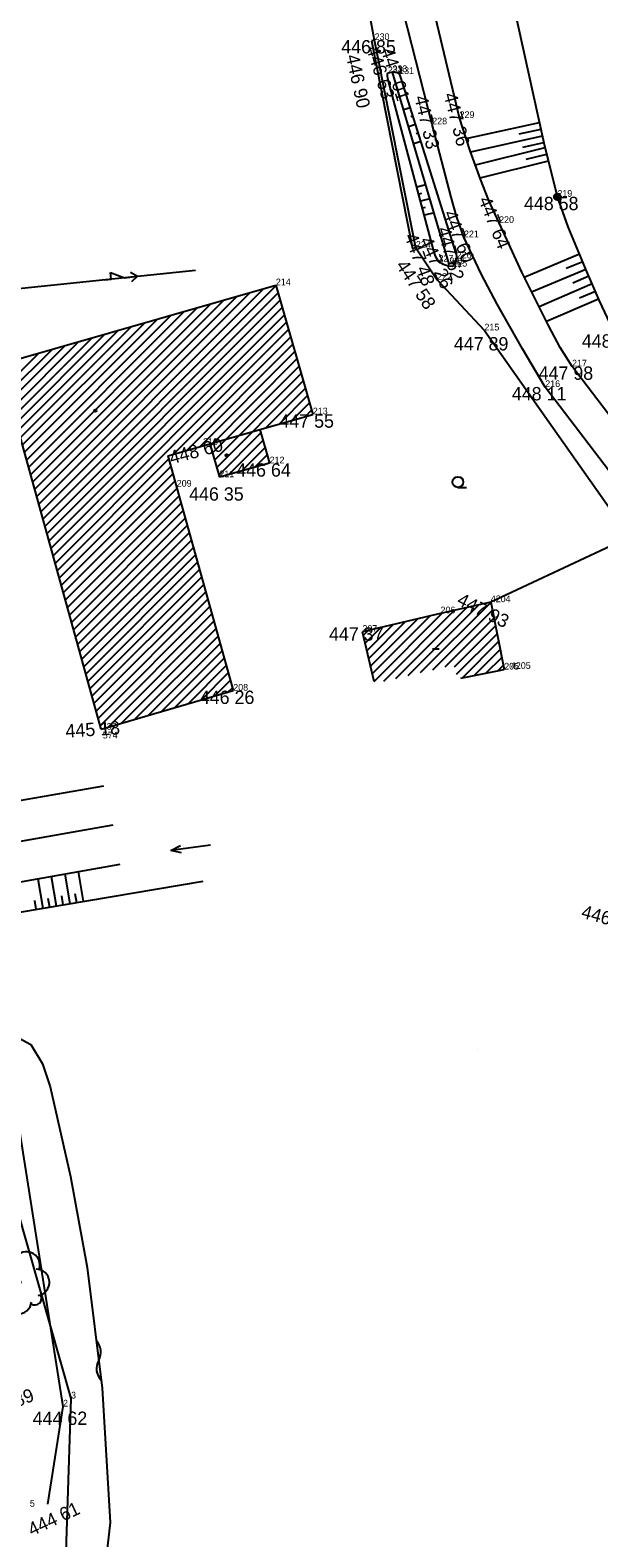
# Model space of a CAD drawing. Extents: x -559180 to -551373, y -1076947 to -1072071.
# Drawn here: x -553865.3 to -553822.6, y -1074407.7 to -1074294.7 of the extents above; entities that cross this region are included whole.
import ezdxf

# ---------------------------------------------------------------- set-up
doc = ezdxf.new("R2010")
doc.units = 0
for name, color, linetype in [('12_PLOTY', 7, 'Continuous'), ('13_PLOTY', 7, 'Continuous'), ('14_BUDOVY', 7, 'Continuous'), ('17_KOMUNIKACE', 7, 'Continuous'), ('1_VODA_ZN', 7, 'Continuous'), ('20_EL_ZN', 7, 'Continuous'), ('26_SRAFY', 7, 'Continuous'), ('27_HRANA_PATA', 7, 'Continuous'), ('28_VODA', 7, 'Continuous'), ('30_SDEL_ZN', 7, 'Continuous'), ('31_SDELOVACI', 7, 'Continuous'), ('32', 7, 'Continuous'), ('34_ZELEN', 7, 'Continuous'), ('3_BODY', 7, 'Continuous'), ('45_ZN_KULTURY', 7, 'Continuous'), ('47_ZN_STAV_OBJ$', 7, 'Continuous'), ('6_VYSKY', 7, 'Continuous'), ('NNnadzemní', 7, 'Continuous')]:
    doc.layers.add(name, color=color, linetype=linetype)

# ---------------------------------------------------------------- blocks, each defined once
blk = doc.blocks.new('POINT_DISPLAY')
blk.add_line((0, 0), (0, 0))
blk = doc.blocks.new('STLS')
at = {"layer": '34_ZELEN'}
blk.add_circle((0, 0), 0.2, dxfattribs=at)
for centre, radius, start, end in [((-0.57, 1.85), 0.5, 0, 180), ((0.64, 1.28), 1, 341.2293, 135), ((-1.6, 0.15), 1, 90, 270), ((-1.42, 1.37), 0.5, 45, 210.4326), ((1.36, -0.02), 1, 279.53, 90), ((-1.42, -1.21), 0.5, 135, 315), ((1.28, -1.21), 0.5, 234.3777, 31.0479), ((0.02, -1.38), 1, 180, 353.8403)]:
    blk.add_arc(centre, radius, start, end, dxfattribs=at)
blk = doc.blocks.new('VOTOK')
at = {"layer": '28_VODA'}
for p, q in [((-3, 0), (0, 0)), ((-0.75, 0.28), (0, 0)), ((0, 0), (-0.75, -0.28))]:
    blk.add_line(p, q, dxfattribs=at)
blk = doc.blocks.new('SLB')
at = {"layer": '20_EL_ZN'}
for radius in [0.25, 0.158, 0.05]:
    blk.add_circle((0, 0), radius, dxfattribs=at)
blk = doc.blocks.new('BD')
at = {"layer": '47_ZN_STAV_OBJ$'}
blk.add_line((-0.25, 0), (0.25, 0), dxfattribs=at)
blk = doc.blocks.new('BZ')
at = {"layer": '47_ZN_STAV_OBJ$'}
blk.add_circle((0, 0), 0.0875, dxfattribs=at)
blk = doc.blocks.new('ZAHRAD')
at = {"layer": '45_ZN_KULTURY'}
blk.add_line((0, 0), (0.65, 0), dxfattribs=at)
blk.add_circle((0, 0.4), 0.403, dxfattribs=at)
blk = doc.blocks.new('ELNN')
at = {"layer": '20_EL_ZN'}
for p, q in [((0, 0), (0.5, 0)), ((0.5, 0), (0.5, 0.5)), ((0.5, 0.5), (1.5, 0)), ((1.5, 0), (2.5, 0))]:
    blk.add_line(p, q, dxfattribs=at)
blk.add_lwpolyline([(2, 0.375), (2.5, 0), (2, -0.375)], dxfattribs=at)
blk = doc.blocks.new('SDEP')
at = {"layer": '30_SDEL_ZN'}
for centre, start, end in [((0.75, -1), 53.1529, 126.8469), ((2.25, 1), 233.13, 306.8698)]:
    blk.add_arc(centre, 1.25, start, end, dxfattribs=at)

msp = doc.modelspace()

# ---------------------------------------------------------------- linework, layer by layer
at = {"layer": '12_PLOTY'}
for p, q in [((-553839.43, -1074295.43), (-553840.04, -1074292.21)), ((-553839.43, -1074295.43), (-553839.675, -1074295.478)), ((-553839.675, -1074295.478), (-553836.585, -1074311.048)), ((-553836.34, -1074311), (-553839.43, -1074295.43)), ((-553836.34, -1074311), (-553836.585, -1074311.048)), ((-553836.34, -1074311), (-553834.75, -1074313.41)), ((-553831.19, -1074317.2), (-553834.75, -1074313.41)), ((-553831.19, -1074317.2), (-553821.24, -1074331.32)), ((-553820.14, -1074332.61), (-553830.72, -1074337.57)), ((-553859.779, -1074351.366), (-553879.89, -1074354.83)), ((-553869.35, -1074356.07), (-553859.041, -1074354.267)), ((-553862.81, -1074397.87), (-553866.5, -1074374.39)), ((-553863.96, -1074405.2), (-553862.81, -1074397.87))]:
    msp.add_line(p, q, dxfattribs=at)
at = {"layer": '13_PLOTY'}
for p, q in [((-553866.37, -1074370.1), (-553865.22, -1074370.74)), ((-553865.22, -1074370.74), (-553864.36, -1074372.19)), ((-553864.36, -1074372.19), (-553863.78, -1074373.9)), ((-553863.78, -1074373.9), (-553862.24, -1074380.63)), ((-553862.24, -1074380.63), (-553860.99, -1074387.46)), ((-553860.99, -1074387.46), (-553859.88, -1074396.49)), ((-553859.88, -1074396.49), (-553859.28, -1074406.56)), ((-553859.28, -1074406.56), (-553859.78, -1074410.91))]:
    msp.add_line(p, q, dxfattribs=at)
at = {"layer": '14_BUDOVY'}
for p, q in [((-553867.56, -1074319.72), (-553846.84, -1074313.81)), ((-553846.84, -1074313.81), (-553844.07, -1074323.49)), ((-553859.96, -1074347.09), (-553867.56, -1074319.72)), ((-553848.036, -1074324.625), (-553844.07, -1074323.49)), ((-553851.795, -1074325.701), (-553848.036, -1074324.625)), ((-553848.036, -1074324.625), (-553847.31, -1074327.16)), ((-553854.941, -1074326.602), (-553851.795, -1074325.701)), ((-553851.795, -1074325.701), (-553851.08, -1074328.2)), ((-553854.941, -1074326.602), (-553850.04, -1074344.2)), ((-553847.31, -1074327.16), (-553851.08, -1074328.2)), ((-553830.72, -1074337.57), (-553834.49, -1074338.41)), ((-553830.72, -1074337.57), (-553829.71, -1074342.62)), ((-553834.49, -1074338.41), (-553840.35, -1074339.79)), ((-553839.474, -1074343.51), (-553840.35, -1074339.79)), ((-553832.968, -1074343.272), (-553829.71, -1074342.62)), ((-553859.96, -1074347.09), (-553850.04, -1074344.2))]:
    msp.add_line(p, q, dxfattribs=at)
at = {"layer": '17_KOMUNIKACE'}
for p, q in [((-553835.11, -1074301.75), (-553839.77, -1074283.53)), ((-553833.06, -1074301.27), (-553837.31, -1074283.49)), ((-553816.58, -1074330.46), (-553824.62, -1074319.9)), ((-553818.97, -1074331.51), (-553826.63, -1074321.44))]:
    msp.add_line(p, q, dxfattribs=at)
for points in [[(-553830.09, -1074309.14), (-553830.86, -1074307.461), (-553831.498, -1074305.847), (-553832.271, -1074303.728), (-553833.06, -1074301.27)], [(-553832.73, -1074310.21), (-553833.28, -1074308.638), (-553833.692, -1074307.218), (-553835.11, -1074301.75)], [(-553824.62, -1074319.9), (-553825.508, -1074318.467), (-553826.382, -1074316.819), (-553828.398, -1074312.834), (-553830.09, -1074309.14)], [(-553826.63, -1074321.44), (-553828.348, -1074318.585), (-553830.23, -1074315.222), (-553831.406, -1074313.002), (-553832.73, -1074310.21)]]:
    msp.add_lwpolyline(points, dxfattribs=at)
at = {"layer": '26_SRAFY'}
for p, q in [((-553837.261, -1074300.633), (-553836.753, -1074300.473)), ((-553836.708, -1074301.158), (-553836.553, -1074301.109)), ((-553836.883, -1074301.912), (-553836.353, -1074301.745)), ((-553836.315, -1074302.432), (-553836.152, -1074302.381)), ((-553832.562, -1074302.821), (-553827.059, -1074301.607)), ((-553832.212, -1074303.797), (-553826.837, -1074302.611)), ((-553828.58, -1074302.469), (-553826.948, -1074302.109)), ((-553836.504, -1074303.191), (-553835.952, -1074303.017)), ((-553831.862, -1074304.773), (-553826.637, -1074303.479)), ((-553828.32, -1074303.465), (-553826.727, -1074303.113)), ((-553831.512, -1074305.749), (-553826.389, -1074304.48)), ((-553828.065, -1074304.364), (-553826.513, -1074303.979)), ((-553835.588, -1074306.288), (-553836.264, -1074306.469)), ((-553835.917, -1074306.938), (-553836.124, -1074306.993)), ((-553835.28, -1074307.329), (-553835.983, -1074307.518)), ((-553835.628, -1074307.984), (-553835.843, -1074308.042)), ((-553834.972, -1074308.37), (-553835.702, -1074308.566)), ((-553828.217, -1074313.192), (-553824.061, -1074311.454)), ((-553827.657, -1074314.299), (-553823.583, -1074312.596)), ((-553825.056, -1074312.541), (-553823.822, -1074312.025)), ((-553827.097, -1074315.407), (-553823.114, -1074313.685)), ((-553824.565, -1074313.637), (-553823.36, -1074313.116)), ((-553826.536, -1074316.514), (-553822.623, -1074314.822)), ((-553824.053, -1074314.765), (-553822.869, -1074314.253)), ((-553862.683, -1074357.949), (-553862.31, -1074360.174)), ((-553861.671, -1074357.772), (-553861.297, -1074360.004)), ((-553864.706, -1074358.303), (-553864.336, -1074360.513)), ((-553863.694, -1074358.126), (-553863.323, -1074360.343)), ((-553864.953, -1074359.936), (-553864.842, -1074360.598)), ((-553863.94, -1074359.764), (-553863.829, -1074360.428)), ((-553862.928, -1074359.592), (-553862.816, -1074360.259)), ((-553861.915, -1074359.42), (-553861.803, -1074360.089))]:
    msp.add_line(p, q, dxfattribs=at)
at = {"layer": '27_HRANA_PATA'}
for p, q in [((-553833.83, -1074312.23), (-553838.09, -1074297.83)), ((-553868.414, -1074361.197), (-553852.285, -1074358.493))]:
    msp.add_line(p, q, dxfattribs=at)
for points in [[(-553825.72, -1074307.18), (-553826.719, -1074303.148), (-553831.37, -1074282.07)], [(-553834.64, -1074312.04), (-553834.78, -1074311.782), (-553834.879, -1074311.544), (-553835.011, -1074311.146), (-553838.425, -1074298.406), (-553838.45, -1074298.272), (-553838.461, -1074298.156), (-553838.464, -1074298.091), (-553838.463, -1074298.028), (-553838.454, -1074297.964), (-553838.44, -1074297.91)], [(-553838.44, -1074297.91), (-553838.409, -1074297.89), (-553838.379, -1074297.876), (-553838.293, -1074297.853), (-553838.18, -1074297.833), (-553838.09, -1074297.83)], [(-553837.59, -1074297.97), (-553837.697, -1074297.917), (-553837.75, -1074297.894), (-553837.822, -1074297.87), (-553837.883, -1074297.856), (-553837.941, -1074297.844), (-553838.007, -1074297.836), (-553838.09, -1074297.83)], [(-553833.27, -1074311.8), (-553833.275, -1074311.626), (-553833.288, -1074311.524), (-553833.306, -1074311.426), (-553837.461, -1074298.223), (-553837.521, -1074298.091), (-553837.552, -1074298.03), (-553837.59, -1074297.97)], [(-553821.38, -1074317.49), (-553822.552, -1074314.986), (-553823.526, -1074312.733), (-553824.904, -1074309.437), (-553825.72, -1074307.18)], [(-553833.6, -1074312.41), (-553833.842, -1074312.38), (-553833.976, -1074312.353), (-553834.139, -1074312.31), (-553834.264, -1074312.258), (-553834.397, -1074312.19), (-553834.522, -1074312.119), (-553834.64, -1074312.04)], [(-553833.6, -1074312.41), (-553833.538, -1074312.344), (-553833.481, -1074312.27), (-553833.431, -1074312.193), (-553833.39, -1074312.117), (-553833.304, -1074311.921), (-553833.27, -1074311.8)]]:
    msp.add_lwpolyline(points, dxfattribs=at)
at = {"layer": '28_VODA'}
msp.add_line((-553868.833, -1074359.025), (-553858.524, -1074357.222), dxfattribs=at)
at = {"layer": '31_SDELOVACI'}
for p, q in [((-553862.21, -1074397.27), (-553870.64, -1074367.69)), ((-553862.999, -1074422.184), (-553862.21, -1074397.27))]:
    msp.add_line(p, q, dxfattribs=at)
at = {"layer": '32'}
for p, q in [((-553864.333, -1074331.342), (-553846.831, -1074313.841)), ((-553864.948, -1074329.128), (-553850.742, -1074314.923)), ((-553864.794, -1074329.682), (-553849.753, -1074314.641)), ((-553864.64, -1074330.235), (-553848.764, -1074314.359)), ((-553864.487, -1074330.789), (-553847.774, -1074314.077)), ((-553864.179, -1074331.896), (-553846.674, -1074314.39)), ((-553864.025, -1074332.449), (-553846.517, -1074314.94)), ((-553865.562, -1074326.915), (-553854.699, -1074316.052)), ((-553865.409, -1074327.468), (-553853.71, -1074315.77)), ((-553865.255, -1074328.021), (-553852.721, -1074315.487)), ((-553865.101, -1074328.575), (-553851.732, -1074315.205)), ((-553863.872, -1074333.002), (-553846.359, -1074315.49)), ((-553863.718, -1074333.556), (-553846.202, -1074316.04)), ((-553866.177, -1074324.701), (-553858.656, -1074317.18)), ((-553866.023, -1074325.254), (-553857.667, -1074316.898)), ((-553865.87, -1074325.808), (-553856.678, -1074316.616)), ((-553865.716, -1074326.361), (-553855.689, -1074316.334)), ((-553863.564, -1074334.109), (-553846.045, -1074316.589)), ((-553863.411, -1074334.663), (-553845.887, -1074317.139)), ((-553866.792, -1074322.487), (-553862.614, -1074318.309)), ((-553866.638, -1074323.041), (-553861.624, -1074318.027)), ((-553866.484, -1074323.594), (-553860.635, -1074317.745)), ((-553866.331, -1074324.147), (-553859.646, -1074317.463)), ((-553854.523, -1074326.482), (-553845.73, -1074317.689)), ((-553853.533, -1074326.199), (-553845.573, -1074318.239)), ((-553867.099, -1074321.38), (-553864.592, -1074318.873)), ((-553866.945, -1074321.934), (-553863.603, -1074318.591)), ((-553852.542, -1074325.915), (-553845.415, -1074318.789)), ((-553851.756, -1074325.837), (-553845.258, -1074319.338)), ((-553851.599, -1074326.386), (-553845.101, -1074319.888)), ((-553851.442, -1074326.936), (-553844.943, -1074320.438)), ((-553851.284, -1074327.486), (-553844.786, -1074320.988)), ((-553847.588, -1074324.497), (-553844.629, -1074321.537)), ((-553846.597, -1074324.213), (-553844.471, -1074322.087)), ((-553845.607, -1074323.93), (-553844.314, -1074322.637)), ((-553844.616, -1074323.646), (-553844.157, -1074323.187)), ((-553851.127, -1074328.036), (-553847.965, -1074324.874)), ((-553850.395, -1074328.011), (-553847.807, -1074325.423)), ((-553849.419, -1074327.742), (-553847.65, -1074325.973)), ((-553863.257, -1074335.216), (-553854.876, -1074326.835)), ((-553863.103, -1074335.77), (-553854.722, -1074327.388)), ((-553848.442, -1074327.472), (-553847.493, -1074326.523)), ((-553847.466, -1074327.203), (-553847.335, -1074327.072)), ((-553862.95, -1074336.323), (-553854.568, -1074327.941)), ((-553862.796, -1074336.876), (-553854.414, -1074328.494)), ((-553862.642, -1074337.43), (-553854.26, -1074329.047)), ((-553862.489, -1074337.983), (-553854.106, -1074329.6)), ((-553862.335, -1074338.537), (-553853.952, -1074330.154)), ((-553862.181, -1074339.09), (-553853.798, -1074330.707)), ((-553862.028, -1074339.644), (-553853.644, -1074331.26)), ((-553861.874, -1074340.197), (-553853.49, -1074331.813)), ((-553861.72, -1074340.75), (-553853.336, -1074332.366)), ((-553861.567, -1074341.304), (-553853.182, -1074332.919)), ((-553861.413, -1074341.857), (-553853.028, -1074333.472)), ((-553861.259, -1074342.411), (-553852.874, -1074334.025)), ((-553861.106, -1074342.964), (-553852.72, -1074334.578)), ((-553860.952, -1074343.518), (-553852.566, -1074335.131)), ((-553860.798, -1074344.071), (-553852.412, -1074335.684)), ((-553860.645, -1074344.624), (-553852.258, -1074336.237)), ((-553860.491, -1074345.178), (-553852.104, -1074336.79)), ((-553860.337, -1074345.731), (-553851.95, -1074337.344)), ((-553835.988, -1074342.853), (-553830.718, -1074337.582)), ((-553860.184, -1074346.285), (-553851.795, -1074337.897)), ((-553860.03, -1074346.838), (-553851.641, -1074338.45)), ((-553839.744, -1074342.365), (-553836.188, -1074338.81)), ((-553839.609, -1074342.938), (-553835.263, -1074338.592)), ((-553839.474, -1074343.51), (-553834.341, -1074338.377)), ((-553838.74, -1074343.483), (-553833.431, -1074338.174)), ((-553837.831, -1074343.281), (-553832.521, -1074337.971)), ((-553836.91, -1074343.067), (-553831.611, -1074337.769)), ((-553835.067, -1074342.639), (-553830.6, -1074338.171)), ((-553834.146, -1074342.425), (-553830.482, -1074338.761)), ((-553859.416, -1074346.932), (-553851.487, -1074339.003)), ((-553858.418, -1074346.641), (-553851.333, -1074339.556)), ((-553840.283, -1074340.076), (-553839.888, -1074339.681)), ((-553840.148, -1074340.648), (-553838.963, -1074339.463)), ((-553840.013, -1074341.221), (-553838.038, -1074339.246)), ((-553839.878, -1074341.793), (-553837.113, -1074339.028)), ((-553833.437, -1074342.423), (-553830.364, -1074339.35)), ((-553833.283, -1074342.976), (-553830.246, -1074339.939)), ((-553857.421, -1074346.35), (-553851.179, -1074340.109)), ((-553856.423, -1074346.06), (-553851.025, -1074340.662)), ((-553832.848, -1074343.248), (-553830.128, -1074340.528)), ((-553855.425, -1074345.769), (-553850.871, -1074341.215)), ((-553854.427, -1074345.478), (-553850.717, -1074341.768)), ((-553831.964, -1074343.071), (-553830.01, -1074341.118)), ((-553831.08, -1074342.894), (-553829.893, -1074341.707)), ((-553853.429, -1074345.187), (-553850.563, -1074342.321)), ((-553852.432, -1074344.897), (-553850.409, -1074342.874)), ((-553830.196, -1074342.717), (-553829.775, -1074342.296)), ((-553851.434, -1074344.606), (-553850.255, -1074343.427)), ((-553850.436, -1074344.315), (-553850.101, -1074343.98))]:
    msp.add_line(p, q, dxfattribs=at)
at = {"layer": 'NNnadzemní'}
msp.add_line((-553877.954, -1074315.287), (-553852.862, -1074312.69), dxfattribs=at)

# ---------------------------------------------------------------- block references
at = {"layer": '1_VODA_ZN'}
for p in [(-553839.43, -1074295.43), (-553838.44, -1074297.91), (-553838.09, -1074297.83), (-553837.59, -1074297.97), (-553833.06, -1074301.27), (-553835.11, -1074301.75), (-553825.72, -1074307.18), (-553830.09, -1074309.14), (-553832.73, -1074310.21), (-553836.34, -1074311), (-553834.64, -1074312.04), (-553833.83, -1074312.23), (-553833.6, -1074312.41), (-553833.27, -1074311.8), (-553846.84, -1074313.81), (-553834.75, -1074313.41), (-553826.12, -1074315.413), (-553831.19, -1074317.2), (-553824.62, -1074319.9), (-553826.63, -1074321.44), (-553844.07, -1074323.49), (-553852.3, -1074325.78), (-553847.31, -1074327.16), (-553851.08, -1074328.2), (-553854.28, -1074328.91), (-553830.72, -1074337.57), (-553834.49, -1074338.41), (-553840.35, -1074339.79), (-553829.71, -1074342.62), (-553829.21, -1074342.57), (-553850.04, -1074344.2), (-553859.96, -1074347.09), (-553859.91, -1074347.13), (-553859.83, -1074347.07), (-553831.686, -1074371.109), (-553862.21, -1074397.27), (-553862.81, -1074397.87)]:
    msp.add_blockref('POINT_DISPLAY', p, dxfattribs=at)
at = {"layer": '20_EL_ZN'}
msp.add_blockref('SLB', (-553825.72, -1074307.18), dxfattribs=at)
at = {"layer": '20_EL_ZN', "xscale": 1.0000001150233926, "yscale": 1.0000001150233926, "rotation": 5.908987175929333}
msp.add_blockref('ELNN', (-553859.701, -1074313.398), dxfattribs=at)
at = {"layer": '28_VODA', "xscale": 0.9999999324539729, "yscale": 0.9999999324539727, "rotation": -172.12934299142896}
msp.add_blockref('VOTOK', (-553854.714, -1074356.186), dxfattribs=at)
at = {"layer": '30_SDEL_ZN', "xscale": 1.0000010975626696, "yscale": 1.0000010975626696, "rotation": -82.99226538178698}
msp.add_blockref('SDEP', (-553860.318, -1074392.923), dxfattribs=at)
at = {"layer": '32'}
msp.add_blockref('POINT_DISPLAY', (-553839.474, -1074343.51), dxfattribs=at)
at = {"layer": '34_ZELEN'}
msp.add_blockref('STLS', (-553866.19, -1074388.55), dxfattribs=at)
at = {"layer": '45_ZN_KULTURY'}
msp.add_blockref('ZAHRAD', (-553833.181, -1074328.964), dxfattribs=at)
at = {"layer": '47_ZN_STAV_OBJ$'}
for name, p in [('BZ', (-553860.393, -1074323.207)), ('BZ', (-553850.544, -1074326.565)), ('BD', (-553834.85, -1074341.08))]:
    msp.add_blockref(name, p, dxfattribs=at)

# ---------------------------------------------------------------- texts
at = {"layer": '3_BODY'}
for s, p in [('230', (-553839.43, -1074295.43)), ('232', (-553838.44, -1074297.91)), ('233', (-553838.09, -1074297.83)), ('231', (-553837.59, -1074297.97)), ('228', (-553835.11, -1074301.75)), ('229', (-553833.06, -1074301.27)), ('219', (-553825.72, -1074307.18)), ('220', (-553830.09, -1074309.14)), ('224', (-553836.34, -1074311)), ('221', (-553832.73, -1074310.21)), ('227', (-553834.64, -1074312.04)), ('226', (-553833.27, -1074311.8)), ('223', (-553833.83, -1074312.23)), ('225', (-553833.6, -1074312.41)), ('214', (-553846.84, -1074313.81)), ('222', (-553834.75, -1074313.41)), ('215', (-553831.19, -1074317.2)), ('217', (-553824.62, -1074319.9)), ('216', (-553826.63, -1074321.44)), ('213', (-553844.07, -1074323.49)), ('210', (-553852.3, -1074325.78)), ('212', (-553847.31, -1074327.16)), ('209', (-553854.28, -1074328.91)), ('211', (-553851.08, -1074328.2)), ('4204', (-553830.72, -1074337.57)), ('206', (-553834.49, -1074338.41)), ('207', (-553840.35, -1074339.79)), ('205', (-553829.71, -1074342.62)), ('4205', (-553829.21, -1074342.57)), ('208', (-553850.04, -1074344.2)), ('137', (-553859.91, -1074347.13)), ('574', (-553859.83, -1074347.787)), ('2', (-553862.81, -1074397.87)), ('3', (-553862.21, -1074397.27)), ('5', (-553865.3, -1074405.38))]:
    msp.add_text(s, height=0.5, dxfattribs=at).set_placement(p)
at = {"layer": '6_VYSKY'}
for s, p in [('446 85', (-553841.935, -1074296.43)), ('448 58', (-553828.225, -1074308.18)), ('447 89', (-553833.485, -1074318.698)), ('448 86', (-553823.885, -1074318.49)), ('447 98', (-553827.125, -1074320.9)), ('448 11', (-553829.135, -1074322.44)), ('447 55', (-553846.575, -1074324.49)), ('446 64', (-553849.815, -1074328.16)), ('446 35', (-553853.348, -1074329.959)), ('447 37', (-553842.855, -1074340.458)), ('446 26', (-553852.545, -1074345.2)), ('444 62', (-553865.085, -1074399.252))]:
    msp.add_text(s, height=1, dxfattribs=at).set_placement(p)
for s, rotation, p in [('446 90', 282.22659, (-553841.592, -1074296.617)), ('446 63', 287.00473, (-553840.059, -1074296.043)), ('447 01', 287.76646, (-553838.965, -1074296.186)), ('447 33', 283.36977, (-553836.458, -1074299.708)), ('447 36', 284.34223, (-553834.256, -1074299.511)), ('447 64', 291.7815, (-553831.66, -1074307.394)), ('447 60', 290.72383, (-553834.277, -1074308.41)), ('447 48', 289.7817, (-553837.207, -1074310.115)), ('447 26', 294.04922, (-553836.069, -1074310.444)), ('447 62', 285.45677, (-553834.746, -1074309.587)), ('447 58', 303.67378, (-553837.875, -1074312.329)), ('448 60', 14.92922, (-553854.676, -1074327.243)), ('447 93', 333.42789, (-553833.335, -1074337.711)), ('445 18', 3.57706, (-553862.594, -1074347.725)), ('446 61', 344.61514, (-553823.994, -1074361.208)), ('442 89', 21.09162, (-553868.704, -1074398.878)), ('444 61', 25.06614, (-553865.15, -1074407.605))]:
    msp.add_text(s, height=1, rotation=rotation, dxfattribs=at).set_placement(p)

doc.saveas('drawing.dxf')
